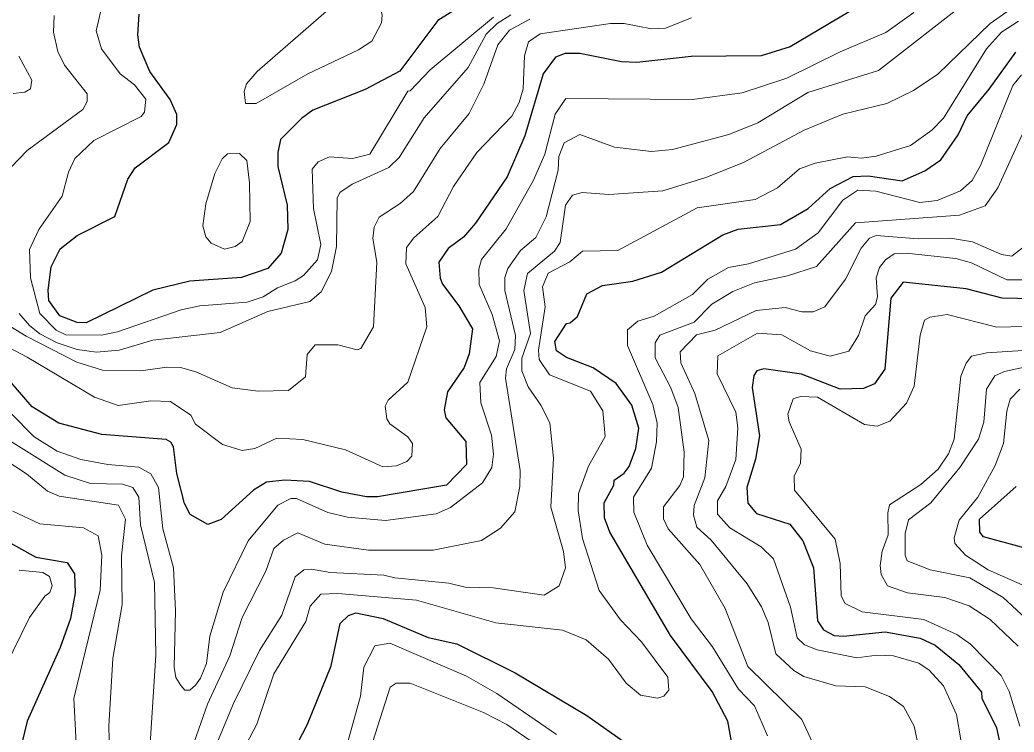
# Model space of a CAD drawing. Extents: x 673.3 to 698.5, y 6984.3 to 7012.3.
# Drawn here: x 681.676 to 682.878, y 6990.977 to 6991.838 of the extents above; entities that cross this region are included whole.
import ezdxf

# ---------------------------------------------------------------- set-up
doc = ezdxf.new("R2010")
doc.units = 0
doc.header["$LTSCALE"] = 0.032
doc.layers.add('1', color=7, linetype='Continuous', lineweight=25)
doc.layers.add('2', color=7, linetype='Continuous', lineweight=13)

msp = doc.modelspace()

# ---------------------------------------------------------------- linework, layer by layer
at = {"layer": '1'}
for points in [[(682.2224, 6991.8636), (682.1808, 6991.8375), (682.1349, 6991.7763), (682.0931, 6991.7541), (682.03, 6991.729), (682.016, 6991.7193), (681.9909, 6991.6939), (681.9876, 6991.678), (681.9876, 6991.6612), (681.9989, 6991.6142), (681.9997, 6991.5849), (681.9915, 6991.5563), (681.9753, 6991.5377), (681.9435, 6991.5271), (681.8813, 6991.5224), (681.8364, 6991.5117), (681.7557, 6991.472), (681.7451, 6991.4725), (681.7238, 6991.4807), (681.7108, 6991.4992), (681.7098, 6991.5116), (681.7136, 6991.5397), (681.7244, 6991.5614), (681.7449, 6991.5776), (681.7905, 6991.6006), (681.8062, 6991.6456), (681.8152, 6991.6596), (681.8556, 6991.6901), (681.8654, 6991.712), (681.8654, 6991.7238), (681.8572, 6991.742), (681.8327, 6991.7758), (681.8202, 6991.8052), (681.8182, 6991.8204), (681.8197, 6991.8451)], [(682.6893, 6991.8544), (682.6071, 6991.8059), (682.5719, 6991.795), (682.4873, 6991.7942), (682.4214, 6991.7869), (682.4032, 6991.7877), (682.3527, 6991.7975), (682.3349, 6991.7975), (682.3232, 6991.7934), (682.3085, 6991.773), (682.2862, 6991.6983), (682.2646, 6991.6487), (682.2264, 6991.5924), (682.2121, 6991.5758), (682.1936, 6991.5621), (682.1823, 6991.5455), (682.1839, 6991.5261), (682.1868, 6991.5187), (682.2062, 6991.4927), (682.2229, 6991.4648), (682.2189, 6991.4346), (682.2127, 6991.4183), (682.1928, 6991.3886), (682.1888, 6991.367), (682.1905, 6991.3572), (682.2148, 6991.3285), (682.2155, 6991.3009), (682.1915, 6991.2759), (682.1079, 6991.2616), (682.0947, 6991.2617), (682.0648, 6991.2676), (682.0259, 6991.2804), (681.9961, 6991.282), (681.974, 6991.2794), (681.9582, 6991.2697), (681.9189, 6991.2344), (681.9028, 6991.2284), (681.8815, 6991.2406), (681.8746, 6991.2537), (681.8655, 6991.2898), (681.8614, 6991.3224), (681.858, 6991.328), (681.8525, 6991.3309), (681.7749, 6991.3372), (681.7226, 6991.3509), (681.6906, 6991.3704), (681.6652, 6991.3998)], [(682.538, 6990.9549), (682.5315, 6990.9904), (682.5126, 6991.0265), (682.4622, 6991.0941), (682.3889, 6991.2189), (682.3826, 6991.2364), (682.3819, 6991.2546), (682.3937, 6991.276), (682.3941, 6991.2819), (682.4064, 6991.2905), (682.4123, 6991.2985), (682.4202, 6991.32), (682.424, 6991.3447), (682.4154, 6991.3725), (682.3966, 6991.3988), (682.3687, 6991.4179), (682.3365, 6991.43), (682.3245, 6991.4382), (682.3224, 6991.4497), (682.3365, 6991.4712), (682.3411, 6991.472), (682.3499, 6991.4799), (682.3613, 6991.5072), (682.3802, 6991.5173), (682.4167, 6991.5224), (682.4514, 6991.5335), (682.5256, 6991.5783), (682.5442, 6991.5854), (682.5954, 6991.5908), (682.6287, 6991.6105), (682.6553, 6991.6345), (682.683, 6991.6492), (682.7012, 6991.65), (682.7424, 6991.6436), (682.7696, 6991.6559), (682.789, 6991.669), (682.8102, 6991.6992), (682.8211, 6991.7223), (682.8477, 6991.7546), (682.8797, 6991.7994)], [(682.9004, 6991.5011), (682.8631, 6991.5019), (682.8198, 6991.5132), (682.7434, 6991.5212), (682.7285, 6991.502), (682.7214, 6991.4162)], [(682.7214, 6991.4162), (682.709, 6991.3985), (682.6957, 6991.3927), (682.6674, 6991.3919), (682.6208, 6991.4099), (682.5753, 6991.4163), (682.5668, 6991.414), (682.5632, 6991.4086), (682.5609, 6991.394), (682.5698, 6991.3354), (682.5651, 6991.3071), (682.5544, 6991.2732), (682.5558, 6991.2542), (682.5662, 6991.2416), (682.6064, 6991.2289), (682.6221, 6991.2084), (682.6351, 6991.1759), (682.6399, 6991.112), (682.6474, 6991.1011), (682.66, 6991.094), (682.6714, 6991.0932), (682.7218, 6991.0987), (682.7643, 6991.0908), (682.7821, 6991.0826), (682.8107, 6991.059), (682.8382, 6991.0258), (682.8388, 6991.0184), (682.8564, 6990.9826), (682.8597, 6990.9676)], [(682.8909, 6991.1997), (682.8405, 6991.2135), (682.8363, 6991.219), (682.836, 6991.2346), (682.8803, 6991.2741)], [(681.6565, 6991.2103), (681.6951, 6991.1887), (681.7327, 6991.1824), (681.7417, 6991.1687), (681.7424, 6991.1456), (681.7368, 6991.1145), (681.7243, 6991.0797), (681.6846, 6990.9904), (681.6676, 6990.9207)], [(681.9869, 6990.9159), (682.0232, 6990.9868), (682.0519, 6991.0573), (682.063, 6991.1086), (682.0731, 6991.1182), (682.082, 6991.1214), (682.1149, 6991.1146), (682.1692, 6991.0917), (682.2038, 6991.0842), (682.2745, 6991.0489), (682.3612, 6990.9973), (682.4463, 6990.9373)]]:
    msp.add_lwpolyline(points, dxfattribs=at)
at = {"layer": '2'}
for points in [[(682.0678, 6991.868), (682.0794, 6991.87), (682.1004, 6991.8691), (682.1096, 6991.8618), (682.1137, 6991.8439), (682.113, 6991.8347), (682.1011, 6991.8126), (682.0851, 6991.8022), (682.0237, 6991.7732), (681.9612, 6991.7371), (681.9485, 6991.7374), (681.9469, 6991.7519), (681.9498, 6991.7611), (681.9627, 6991.7759)], [(681.9005, 6991.616), (681.9113, 6991.6527), (681.9201, 6991.6703), (681.9266, 6991.6765), (681.9412, 6991.6767), (681.9501, 6991.6683), (681.9534, 6991.6415), (681.9541, 6991.5945), (681.9445, 6991.5706), (681.9358, 6991.5644), (681.9231, 6991.5612), (681.907, 6991.5686), (681.9003, 6991.5761), (681.897, 6991.5892)]]:
    msp.add_lwpolyline(points, close=True, dxfattribs=at)
for points in [[(682.821, 6991.8605), (682.7137, 6991.777), (682.6282, 6991.7505), (682.5677, 6991.7137), (682.5329, 6991.6996), (682.4645, 6991.6818), (682.4394, 6991.6794), (682.3944, 6991.6843), (682.3525, 6991.6997), (682.3337, 6991.6898), (682.3272, 6991.6732), (682.3263, 6991.6566), (682.312, 6991.6003), (682.2993, 6991.5751), (682.2808, 6991.5596), (682.2654, 6991.5377), (682.2618, 6991.5269), (682.262, 6991.5113), (682.275, 6991.4569), (682.2741, 6991.44), (682.264, 6991.4165), (682.2627, 6991.4053), (682.2807, 6991.2937), (682.2799, 6991.2741), (682.2739, 6991.2435), (682.2568, 6991.2239), (682.2338, 6991.2088), (682.1754, 6991.1971), (682.0973, 6991.1973), (682.0444, 6991.2046), (682.0117, 6991.2184), (681.9943, 6991.2092), (681.9826, 6991.1994), (681.9732, 6991.1719), (681.9445, 6991.1161), (681.9295, 6991.0696), (681.9026, 6991.011), (681.8755, 6990.9341)], [(681.6347, 6991.3929), (681.6928, 6991.3342), (681.7207, 6991.3168), (681.7492, 6991.307), (681.782, 6991.3007), (681.8195, 6991.2975), (681.8339, 6991.2895), (681.8432, 6991.2729), (681.8483, 6991.223), (681.8613, 6991.1761), (681.8638, 6991.1239), (681.8621, 6991.056), (681.8641, 6991.0435), (681.8703, 6991.0335), (681.875, 6991.0281), (681.881, 6991.0281), (681.8878, 6991.0339), (681.8941, 6991.0424), (681.9011, 6991.0602), (681.9053, 6991.0933), (681.9214, 6991.1466), (681.9518, 6991.2086), (681.9874, 6991.2517), (682.0032, 6991.2597), (682.01, 6991.2599), (682.0481, 6991.2427), (682.0716, 6991.2372), (682.1175, 6991.2332), (682.1791, 6991.2411), (682.1963, 6991.2487), (682.2348, 6991.2788), (682.2464, 6991.2973), (682.2481, 6991.3135), (682.2459, 6991.3363), (682.2331, 6991.3752), (682.2319, 6991.4), (682.2514, 6991.4313), (682.2554, 6991.4503), (682.2465, 6991.4823), (682.231, 6991.5184), (682.2307, 6991.5371), (682.2338, 6991.5488), (682.2636, 6991.5857), (682.2966, 6991.6446), (682.3105, 6991.676), (682.3227, 6991.7245), (682.3357, 6991.7432), (682.4887, 6991.7421), (682.5488, 6991.7501), (682.6029, 6991.768), (682.6673, 6991.7998), (682.7227, 6991.8232), (682.7564, 6991.8471)], [(682.2694, 6991.8443), (682.2527, 6991.8339), (682.2392, 6991.8212), (682.2176, 6991.7809), (682.1643, 6991.72), (682.1341, 6991.6721), (682.1217, 6991.66), (682.0774, 6991.6396), (682.0625, 6991.6295), (682.0593, 6991.6229), (682.0584, 6991.5643), (682.0526, 6991.5342), (682.0398, 6991.5094), (682.0263, 6991.4978), (681.9755, 6991.4859), (681.9178, 6991.4604), (681.8365, 6991.4513), (681.7956, 6991.4392), (681.7684, 6991.4367), (681.7451, 6991.4399), (681.7206, 6991.4479), (681.6999, 6991.459), (681.6874, 6991.4688), (681.6749, 6991.4833)], [(681.7748, 6991.8546), (681.7677, 6991.8251), (681.7742, 6991.8033), (681.7968, 6991.7731), (681.8142, 6991.7598), (681.8278, 6991.7423), (681.8262, 6991.7267), (681.8222, 6991.7214), (681.7651, 6991.6924), (681.7421, 6991.6707), (681.7346, 6991.6542), (681.7268, 6991.6254), (681.6984, 6991.5849), (681.6871, 6991.5608), (681.6886, 6991.5266), (681.6996, 6991.4833), (681.7197, 6991.4631), (681.7312, 6991.4576), (681.7742, 6991.4572), (681.7936, 6991.4614), (681.8706, 6991.488), (681.8931, 6991.4928), (681.9505, 6991.4971), (681.9699, 6991.5036), (681.987, 6991.5145), (682.0085, 6991.5229), (682.0185, 6991.5295), (682.0354, 6991.5482), (682.0396, 6991.567), (682.0307, 6991.6104), (682.029, 6991.6579), (682.0364, 6991.6669), (682.05, 6991.6726), (682.0776, 6991.6706), (682.0986, 6991.6759), (682.1445, 6991.7523), (682.1477, 6991.7527), (682.1718, 6991.7781), (682.2481, 6991.8416)], [(681.8778, 6990.8776), (681.9339, 6991.0119), (681.9652, 6991.0761), (681.9923, 6991.1188), (682.0084, 6991.1652), (682.019, 6991.1734), (682.0282, 6991.1744), (682.0507, 6991.1704), (682.1156, 6991.1672), (682.1288, 6991.1637), (682.1941, 6991.1574), (682.2139, 6991.1525), (682.2478, 6991.1517), (682.3097, 6991.1429), (682.3277, 6991.1541), (682.3353, 6991.176), (682.3328, 6991.1956), (682.3174, 6991.2494), (682.3207, 6991.3086), (682.3162, 6991.3511), (682.3055, 6991.3726), (682.2901, 6991.3949), (682.2824, 6991.414), (682.2824, 6991.4293), (682.293, 6991.4592), (682.2848, 6991.5112), (682.2893, 6991.5317), (682.3222, 6991.5588), (682.329, 6991.5693), (682.3353, 6991.6144), (682.3438, 6991.6264), (682.3556, 6991.6296), (682.3878, 6991.6273), (682.4528, 6991.6317), (682.505, 6991.6478), (682.5505, 6991.6661), (682.6237, 6991.7051), (682.6707, 6991.7244), (682.724, 6991.7373), (682.7561, 6991.7528), (682.7854, 6991.7729), (682.8489, 6991.8339), (682.8768, 6991.8536)], [(682.4875, 6991.841), (682.4563, 6991.8284), (682.4393, 6991.8276), (682.4061, 6991.8341), (682.3898, 6991.8341), (682.3046, 6991.8214), (682.2905, 6991.8118), (682.2857, 6991.795), (682.2841, 6991.755), (682.2791, 6991.7383), (682.2703, 6991.7221), (682.228, 6991.678), (682.2, 6991.637), (682.1809, 6991.6007), (682.1518, 6991.5748), (682.1431, 6991.5633), (682.1423, 6991.5435), (682.1655, 6991.4906), (682.1675, 6991.4672), (682.1448, 6991.4002), (682.121, 6991.3786), (682.1171, 6991.3712), (682.1192, 6991.3562), (682.123, 6991.3502), (682.1445, 6991.3342), (682.1502, 6991.3262), (682.1495, 6991.3109), (682.1433, 6991.3044), (682.1309, 6991.2992), (682.1144, 6991.2982), (682.0693, 6991.3185), (682.0179, 6991.3309), (681.9865, 6991.3325), (681.9596, 6991.3203), (681.9445, 6991.3178), (681.9205, 6991.3252), (681.8881, 6991.3495), (681.8822, 6991.3603), (681.8576, 6991.3772), (681.8339, 6991.378), (681.7945, 6991.3723), (681.7658, 6991.3823), (681.6843, 6991.4306), (681.561, 6991.4953)], [(682.2921, 6991.839), (682.2675, 6991.8257), (682.2536, 6991.8083), (682.2366, 6991.7606), (682.219, 6991.7253), (682.1839, 6991.6829), (682.1514, 6991.6308), (682.1355, 6991.6165), (682.1101, 6991.5998), (682.104, 6991.5876), (682.1024, 6991.5741), (682.1073, 6991.5453), (682.1032, 6991.4674), (682.088, 6991.4411), (682.0834, 6991.4393), (682.0602, 6991.4457), (682.0326, 6991.4456), (682.0228, 6991.434), (682.0209, 6991.4067), (682.0003, 6991.3903), (681.9637, 6991.3895), (681.9324, 6991.3935), (681.8885, 6991.4129), (681.87, 6991.418), (681.8534, 6991.4187), (681.8217, 6991.4139), (681.7755, 6991.4147), (681.7446, 6991.4246), (681.6832, 6991.456), (681.6328, 6991.4867)], [(681.6554, 6991.6502), (681.6844, 6991.6805), (681.7518, 6991.7298), (681.757, 6991.7396), (681.7571, 6991.749), (681.7295, 6991.7836), (681.7216, 6991.8001), (681.7164, 6991.8235), (681.7171, 6991.8437)], [(682.8828, 6991.8366), (682.8626, 6991.8233), (682.8445, 6991.8035), (682.7925, 6991.7196), (682.7781, 6991.7052), (682.7523, 6991.6863), (682.711, 6991.6737), (682.6932, 6991.6713), (682.6763, 6991.6728), (682.6373, 6991.6652), (682.6181, 6991.6581), (682.5916, 6991.6353), (682.5645, 6991.6213), (682.4944, 6991.611), (682.3984, 6991.5594), (682.3557, 6991.5588), (682.3406, 6991.5457), (682.3145, 6991.5322), (682.3076, 6991.5155), (682.3107, 6991.4914), (682.3027, 6991.4392), (682.3033, 6991.4279), (682.3159, 6991.4092), (682.3654, 6991.3894), (682.3805, 6991.3657), (682.3832, 6991.3348), (682.3633, 6991.299), (682.3512, 6991.2657), (682.3508, 6991.2451), (682.3557, 6991.2116), (682.3759, 6991.1486), (682.4018, 6991.1129), (682.4273, 6991.0865), (682.4591, 6991.0437), (682.4604, 6991.0282), (682.4544, 6991.0208), (682.4466, 6991.0182), (682.4258, 6991.0222), (682.4088, 6991.0366), (682.3871, 6991.0656), (682.3601, 6991.0891), (682.3317, 6991.1004), (682.2511, 6991.1094), (682.1553, 6991.137), (682.0599, 6991.1451), (682.0395, 6991.1441), (682.0267, 6991.1296), (682.0214, 6991.111), (681.9828, 6991.0479), (681.9621, 6990.9869), (681.9354, 6990.9363)], [(681.6677, 6991.7495), (681.6818, 6991.751), (681.6883, 6991.755), (681.6902, 6991.7654), (681.6742, 6991.7944)], [(682.5794, 6990.9728), (682.564, 6991.0091), (682.5443, 6991.0294), (682.5132, 6991.0806), (682.4871, 6991.1141), (682.4342, 6991.2032), (682.4179, 6991.2434), (682.4177, 6991.2615), (682.4393, 6991.2963), (682.4453, 6991.3283), (682.446, 6991.3508), (682.441, 6991.3735), (682.4102, 6991.4449), (682.4102, 6991.4635), (682.4228, 6991.4742), (682.4425, 6991.4801), (682.4887, 6991.5063), (682.5074, 6991.5248), (682.5325, 6991.539), (682.5564, 6991.5434), (682.6132, 6991.5611), (682.6407, 6991.5809), (682.6707, 6991.6205), (682.6889, 6991.6326), (682.7104, 6991.6314), (682.7639, 6991.6174), (682.7847, 6991.6201), (682.8127, 6991.6318), (682.8268, 6991.6442), (682.8372, 6991.6621), (682.8761, 6991.7591), (682.8866, 6991.772)], [(682.8944, 6991.7146), (682.8581, 6991.6355), (682.8428, 6991.6137), (682.8117, 6991.6021), (682.6858, 6991.5931), (682.6389, 6991.5402), (682.6036, 6991.5288), (682.5638, 6991.5204), (682.5377, 6991.5098), (682.5123, 6991.4947), (682.4908, 6991.4728), (682.4493, 6991.4574), (682.4438, 6991.4478), (682.4436, 6991.4296), (682.4626, 6991.3937), (682.4717, 6991.3696), (682.4786, 6991.3158), (682.4778, 6991.286), (682.4737, 6991.2754), (682.4536, 6991.2497), (682.4537, 6991.235), (682.4596, 6991.2231), (682.4976, 6991.18), (682.5285, 6991.1266), (682.5559, 6991.0567), (682.6212, 6990.9924), (682.6334, 6990.9657)], [(682.762, 6990.9595), (682.7569, 6990.9845), (682.7441, 6991.0083), (682.727, 6991.0205), (682.6977, 6991.0319), (682.6623, 6991.0332), (682.6234, 6991.0447), (682.6114, 6991.0518), (682.5896, 6991.0718), (682.5802, 6991.11), (682.5722, 6991.1288), (682.5551, 6991.1565), (682.5113, 6991.2093), (682.4939, 6991.2251), (682.4901, 6991.2397), (682.4909, 6991.2513), (682.5038, 6991.2849), (682.5086, 6991.3298), (682.4915, 6991.3865), (682.4746, 6991.4237), (682.4738, 6991.4372), (682.4937, 6991.4577), (682.5163, 6991.4631), (682.566, 6991.4872), (682.6008, 6991.4905), (682.6211, 6991.4856), (682.6349, 6991.4856), (682.6487, 6991.4915), (682.6739, 6991.5249), (682.6929, 6991.5624), (682.7028, 6991.5743), (682.7108, 6991.5775), (682.7618, 6991.5736), (682.8006, 6991.5743), (682.8274, 6991.5699), (682.8625, 6991.5546), (682.8751, 6991.5525), (682.8899, 6991.5644)], [(682.9045, 6991.5239), (682.8688, 6991.5239), (682.8261, 6991.5448), (682.8071, 6991.5498), (682.7473, 6991.5564), (682.7325, 6991.5554), (682.7222, 6991.5484), (682.7149, 6991.5388), (682.7108, 6991.5266), (682.7124, 6991.5036), (682.7101, 6991.4943), (682.6977, 6991.4807), (682.6895, 6991.4566), (682.678, 6991.4377), (682.6554, 6991.4319), (682.6317, 6991.4384), (682.5967, 6991.4578), (682.5674, 6991.4596), (682.5196, 6991.4324), (682.5186, 6991.4105), (682.5411, 6991.364), (682.5438, 6991.345), (682.5414, 6991.3067), (682.5293, 6991.2744), (682.5192, 6991.257), (682.5192, 6991.2409), (682.5341, 6991.2244), (682.572, 6991.2015), (682.5869, 6991.1867), (682.6075, 6991.1283), (682.6155, 6991.0915), (682.6242, 6991.083), (682.6394, 6991.077), (682.6876, 6991.067), (682.7117, 6991.0702), (682.7319, 6991.0694), (682.7625, 6991.0605), (682.7748, 6991.0524), (682.7922, 6991.0332), (682.8081, 6990.9987), (682.8133, 6990.9679)], [(682.8847, 6990.9846), (682.8718, 6991.0265), (682.8621, 6991.0458), (682.825, 6991.0838), (682.8084, 6991.0954), (682.7687, 6991.1135), (682.6939, 6991.1229), (682.6735, 6991.1328), (682.6684, 6991.1422), (682.6675, 6991.1813), (682.6612, 6991.2104), (682.6122, 6991.27), (682.6117, 6991.2867), (682.6196, 6991.3023), (682.6203, 6991.3194), (682.6056, 6991.3523), (682.604, 6991.3618), (682.6105, 6991.3801), (682.6193, 6991.3829), (682.6398, 6991.3822), (682.697, 6991.3492), (682.7123, 6991.3472), (682.7273, 6991.3531), (682.7477, 6991.3751), (682.7569, 6991.3954), (682.7641, 6991.4574), (682.7693, 6991.4755), (682.7758, 6991.479), (682.7967, 6991.4823), (682.8567, 6991.4669), (682.8902, 6991.4677)], [(682.8826, 6991.0814), (682.8489, 6991.1135), (682.8233, 6991.1299), (682.7938, 6991.1402), (682.7486, 6991.1456), (682.7247, 6991.1541), (682.7171, 6991.168), (682.7156, 6991.1787), (682.7181, 6991.1959), (682.7254, 6991.2158), (682.725, 6991.2424), (682.7272, 6991.2519), (682.7649, 6991.2766), (682.786, 6991.2954), (682.7983, 6991.3139), (682.8052, 6991.3314), (682.8134, 6991.4077), (682.8196, 6991.4232), (682.826, 6991.4319), (682.8446, 6991.436), (682.9008, 6991.4396)], [(682.8918, 6991.1147), (682.8646, 6991.1402), (682.8241, 6991.164), (682.7764, 6991.1735), (682.7484, 6991.1842), (682.7458, 6991.1911), (682.7458, 6991.2174), (682.7499, 6991.2339), (682.7772, 6991.2547), (682.812, 6991.2971), (682.8347, 6991.3315), (682.841, 6991.352), (682.8443, 6991.3919), (682.8544, 6991.4081), (682.866, 6991.4132), (682.9146, 6991.4237)], [(682.8189, 6991.1912), (682.8062, 6991.2054), (682.8052, 6991.2122), (682.8111, 6991.2334), (682.834, 6991.2614), (682.8547, 6991.2997), (682.8647, 6991.3262), (682.8687, 6991.3653), (682.8729, 6991.3798), (682.8845, 6991.3919)], [(681.8304, 6990.9191), (681.84, 6991.0703), (681.8385, 6991.1582), (681.8214, 6991.2279), (681.8196, 6991.2615), (681.8122, 6991.2732), (681.7999, 6991.2771), (681.7612, 6991.2779), (681.7298, 6991.2878), (681.6274, 6991.3521)], [(681.6433, 6991.3156), (681.6837, 6991.2895), (681.7089, 6991.2686), (681.7232, 6991.2626), (681.7947, 6991.2516), (681.8034, 6991.2346), (681.7986, 6991.1903), (681.7994, 6991.1318), (681.7881, 6991.0664), (681.7831, 6990.9847), (681.7846, 6990.9361)], [(681.7455, 6990.9329), (681.7408, 6991.0181), (681.7726, 6991.149), (681.7749, 6991.1914), (681.7704, 6991.2147), (681.7527, 6991.2242), (681.6996, 6991.229), (681.6673, 6991.2446)], [(682.8983, 6991.1507), (682.8462, 6991.1735), (682.8189, 6991.1912)], [(681.6749, 6991.1733), (681.7034, 6991.1704), (681.7115, 6991.1653), (681.7146, 6991.154), (681.712, 6991.146), (681.706, 6991.1418), (681.6871, 6991.1157), (681.6575, 6991.055)], [(682.0721, 6990.9657), (682.0876, 6991.0207), (682.0916, 6991.0558), (682.1049, 6991.0815), (682.1229, 6991.0847), (682.2156, 6991.0449), (682.2524, 6991.024), (682.3245, 6990.9743)], [(682.3079, 6990.9568), (682.2642, 6990.9865), (682.2361, 6991.0012), (682.1477, 6991.0365), (682.1307, 6991.0366), (682.1234, 6991.0316), (682.099, 6990.9559)]]:
    msp.add_lwpolyline(points, dxfattribs=at)

doc.saveas('drawing.dxf')
